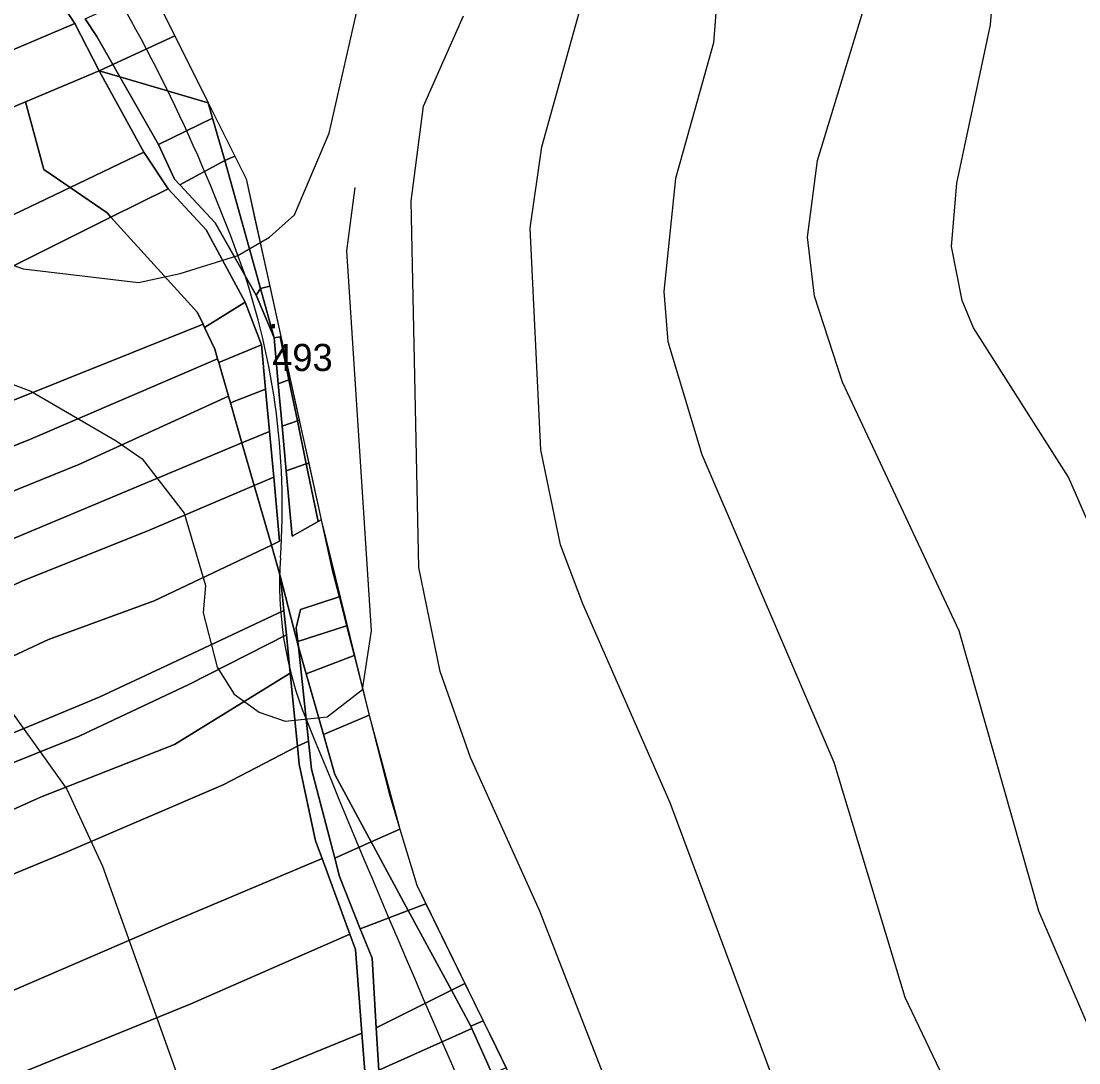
# Model space of a CAD drawing. Extents: x -510989 to -501240, y -1184665 to -1176098.
# Drawn here: x -508784.4 to -508550.7, y -1178433.5 to -1178203.2 of the extents above; entities that cross this region are included whole.
import ezdxf

# ---------------------------------------------------------------- set-up
doc = ezdxf.new("R2010")
doc.units = 0
for name, color, linetype in [('lesni_pozemek', 7, 'Continuous'), ('NAVRH_rozvodnice', 7, 'Continuous'), ('ostatni_plocha_x_ostatni_komunikace', 7, 'Continuous'), ('popis', 7, 'Continuous'), ('STAV_povodi', 7, 'Continuous'), ('vrstevnice_01', 7, 'Continuous'), ('vrstevnice_02', 7, 'Continuous'), ('vrstevnice_03', 7, 'Continuous'), ('vrstevnice_05', 7, 'Continuous')]:
    doc.layers.add(name, color=color, linetype=linetype)

msp = doc.modelspace()

# ---------------------------------------------------------------- linework, layer by layer
at = {"layer": 'lesni_pozemek'}
for points in [[(-508777.99, -1178195.49), (-508772.55, -1178203.73), (-508838.23, -1178231.57), (-508884.75, -1178253), (-508953.05, -1178277.16), (-509050.58, -1178294.14), (-509059.29, -1178296.88), (-509059.45, -1178296.24), (-509062.27, -1178286.29), (-509027.9, -1178278.98), (-508999.14, -1178275.07), (-508967.76, -1178272.03), (-508918.57, -1178254.84), (-508891.42, -1178245.36), (-508851.14, -1178228.42), (-508821.28, -1178214.05)], [(-508755.68, -1178195.97), (-508750.46, -1178206.45), (-508764.17, -1178212.78), (-508767.7, -1178206.6), (-508770.26, -1178202.68)], [(-508772.55, -1178203.73), (-508767.15, -1178214.16), (-508783.43, -1178221.05), (-508871.21, -1178258.2), (-508914.85, -1178273.86), (-508946.57, -1178283.04), (-508988.29, -1178290.78), (-509031.69, -1178298.84), (-509057.39, -1178304.47), (-509059.29, -1178296.88), (-509050.58, -1178294.14), (-508953.05, -1178277.16), (-508884.75, -1178253), (-508838.23, -1178231.57)], [(-508750.46, -1178206.45), (-508743.07, -1178221.26), (-508762.63, -1178215.49), (-508764.17, -1178212.78)], [(-508764.17, -1178212.78), (-508762.63, -1178215.49), (-508767.15, -1178214.16)], [(-508783.43, -1178221.05), (-508779.37, -1178236.01), (-508773.6, -1178239.98), (-508821.32, -1178262.85), (-508858.28, -1178279.47), (-508881.49, -1178287.62), (-508945.21, -1178303.42), (-509002.39, -1178313.91), (-509020.37, -1178318.83), (-509043.99, -1178323.61), (-509058.53, -1178325.5), (-509056.04, -1178309.84), (-509057.39, -1178304.47), (-509031.69, -1178298.84), (-508988.29, -1178290.78), (-508946.57, -1178283.04), (-508914.85, -1178273.86), (-508871.21, -1178258.2)], [(-508743.07, -1178221.26), (-508737.21, -1178233.03), (-508739.37, -1178234.04), (-508742.1, -1178224.62)], [(-508739.37, -1178234.04), (-508737.21, -1178233.03), (-508734.7, -1178238.07), (-508732.75, -1178246.95), (-508729.49, -1178261.77), (-508731.53, -1178262.3)], [(-508773.6, -1178239.98), (-508765.44, -1178245.61), (-508764.57, -1178246.57), (-508798.86, -1178263.61), (-508835, -1178280.23), (-508860.17, -1178290.07), (-508893.18, -1178300.53), (-508943.16, -1178312.69), (-508979.87, -1178317.76), (-509046.66, -1178335.6), (-509062.28, -1178338.69), (-509062.84, -1178335), (-509058.53, -1178325.5), (-509043.99, -1178323.61), (-509020.37, -1178318.83), (-509002.39, -1178313.91), (-508945.21, -1178303.42), (-508881.49, -1178287.62), (-508858.28, -1178279.47), (-508821.32, -1178262.85)], [(-508798.86, -1178263.61), (-508764.57, -1178246.57), (-508745.42, -1178267.6), (-508744.19, -1178270.21), (-508791.52, -1178289.12), (-508875.18, -1178324.32), (-508938.86, -1178340.7), (-508978.78, -1178349.2), (-509005.02, -1178356.32), (-509040.61, -1178363.65), (-509058.11, -1178366.33), (-509062.28, -1178338.69), (-509046.66, -1178335.6), (-508979.87, -1178317.76), (-508943.16, -1178312.69), (-508893.18, -1178300.53), (-508860.17, -1178290.07), (-508835, -1178280.23)], [(-508729.49, -1178261.77), (-508727.03, -1178272.94), (-508727.19, -1178272.97), (-508728.51, -1178273.19), (-508731.53, -1178262.3)], [(-508743.87, -1178270.92), (-508741.6, -1178275.75), (-508740.99, -1178277.87), (-508782.37, -1178295.66), (-508816.43, -1178309.3), (-508864.69, -1178329.17), (-508910.76, -1178341.36), (-508974.17, -1178356.18), (-509043.31, -1178372.33), (-509059.14, -1178374.83), (-509058.11, -1178366.33), (-509040.61, -1178363.65), (-509005.02, -1178356.32), (-508978.78, -1178349.2), (-508938.86, -1178340.7), (-508875.18, -1178324.32), (-508791.52, -1178289.12), (-508744.19, -1178270.21)], [(-508727.03, -1178272.94), (-508724.94, -1178282.42), (-508725.23, -1178282.52), (-508727.19, -1178272.97)], [(-508740.76, -1178278.66), (-508738.61, -1178286.1), (-508771.66, -1178301.25), (-508819.7, -1178320.69), (-508853.83, -1178336.57), (-508882.04, -1178346.73), (-508913.45, -1178355.35), (-508951.19, -1178362.94), (-508971.5, -1178365.74), (-509001.91, -1178373.47), (-509033.56, -1178377.17), (-509049.26, -1178380.38), (-509059.92, -1178381.23), (-509059.14, -1178374.83), (-509043.31, -1178372.33), (-508974.17, -1178356.18), (-508910.76, -1178341.36), (-508864.69, -1178329.17), (-508816.43, -1178309.3), (-508782.37, -1178295.66), (-508740.99, -1178277.87)], [(-508724.94, -1178282.42), (-508722.97, -1178291.41), (-508723.37, -1178291.55), (-508725.23, -1178282.52)], [(-508738.18, -1178287.61), (-508735.63, -1178296.46), (-508791.23, -1178319.73), (-508817.26, -1178331.94), (-508839.41, -1178342.33), (-508862.54, -1178350.28), (-508881.76, -1178358.02), (-508955.49, -1178374.67), (-509000.69, -1178383.12), (-509045.23, -1178389.23), (-509060.85, -1178388.97), (-509059.92, -1178381.23), (-509049.26, -1178380.38), (-509033.56, -1178377.17), (-509001.91, -1178373.47), (-508971.5, -1178365.74), (-508951.19, -1178362.94), (-508913.45, -1178355.35), (-508882.04, -1178346.73), (-508853.83, -1178336.57), (-508819.7, -1178320.69), (-508771.66, -1178301.25), (-508738.61, -1178286.1)], [(-508722.97, -1178291.41), (-508720.87, -1178300.93), (-508721.4, -1178301.11), (-508723.37, -1178291.55)], [(-508732.92, -1178305.87), (-508755.92, -1178315.67), (-508784.42, -1178327.06), (-508810.45, -1178339.48), (-508849.72, -1178356.89), (-508868, -1178363.72), (-508908.21, -1178373.54), (-508948.46, -1178382.23), (-508981.66, -1178388.85), (-509046.28, -1178398.83), (-509062.05, -1178398.83), (-509060.85, -1178388.97), (-509045.23, -1178389.23), (-509000.69, -1178383.12), (-508955.49, -1178374.67), (-508881.76, -1178358.02), (-508862.54, -1178350.28), (-508839.41, -1178342.33), (-508817.26, -1178331.94), (-508791.23, -1178319.73), (-508735.63, -1178296.46)], [(-508720.87, -1178300.93), (-508718.12, -1178313.45), (-508718.79, -1178313.83), (-508721.4, -1178301.11)], [(-508755.92, -1178315.67), (-508732.92, -1178305.87), (-508729.12, -1178319.04), (-508755.03, -1178331.34), (-508778.41, -1178339.94), (-508831.83, -1178364.87), (-508863.49, -1178376.45), (-508907.87, -1178387.69), (-508917.96, -1178389.25), (-508953.22, -1178398.49), (-509002.93, -1178408.45), (-509047.24, -1178415.08), (-509063.33, -1178416.78), (-509063.3, -1178415.83), (-509062.05, -1178398.83), (-509046.28, -1178398.83), (-508981.66, -1178388.85), (-508948.46, -1178382.23), (-508908.21, -1178373.54), (-508868, -1178363.72), (-508849.72, -1178356.89), (-508810.45, -1178339.48), (-508784.42, -1178327.06)], [(-508727.08, -1178326.12), (-508726.34, -1178333.53), (-508746.52, -1178342.99), (-508767.15, -1178352.66), (-508835.76, -1178381.15), (-508860.28, -1178392.26), (-508914.71, -1178412.6), (-508954.71, -1178413.25), (-508985.42, -1178417.62), (-509050.17, -1178430.04), (-509063.87, -1178434.51), (-509063.33, -1178416.78), (-509047.24, -1178415.08), (-509002.93, -1178408.45), (-508953.22, -1178398.49), (-508917.96, -1178389.25), (-508907.87, -1178387.69), (-508863.49, -1178376.45), (-508831.83, -1178364.87), (-508778.41, -1178339.94), (-508755.03, -1178331.34), (-508729.12, -1178319.04)], [(-508726.34, -1178333.53), (-508727.08, -1178326.12), (-508723.13, -1178341.56), (-508720.93, -1178362.42), (-508723.35, -1178363.5), (-508724.96, -1178347.33), (-508725.81, -1178338.87)], [(-508725.81, -1178338.87), (-508747.38, -1178349.86), (-508771.63, -1178361.32), (-508829.64, -1178384.55), (-508872.53, -1178403.38), (-508910.67, -1178417.59), (-508947.16, -1178423.75), (-508989.77, -1178425.71), (-509042.9, -1178437.31), (-509063.9, -1178444.27), (-509063.87, -1178434.51), (-509050.17, -1178430.04), (-508985.42, -1178417.62), (-508954.71, -1178413.25), (-508914.71, -1178412.6), (-508860.28, -1178392.26), (-508835.76, -1178381.15), (-508767.15, -1178352.66), (-508746.52, -1178342.99), (-508726.34, -1178333.53)], [(-508724.96, -1178347.33), (-508750.56, -1178363.13), (-508780.12, -1178374.78), (-508825.23, -1178395.14), (-508865.91, -1178412.19), (-508905.35, -1178425.13), (-508949.3, -1178431.48), (-508993.44, -1178433.03), (-509045.63, -1178447.9), (-509063.93, -1178453.51), (-509063.9, -1178444.27), (-509042.9, -1178437.31), (-508989.77, -1178425.71), (-508947.16, -1178423.75), (-508910.67, -1178417.59), (-508872.53, -1178403.38), (-508829.64, -1178384.55), (-508771.63, -1178361.32), (-508747.38, -1178349.86), (-508725.81, -1178338.87)], [(-508721.45, -1178347.48), (-508717.62, -1178360.94), (-508715.11, -1178369.77), (-508707.49, -1178383.87), (-508707.05, -1178384.68), (-508715.12, -1178388.28), (-508720.28, -1178368.57), (-508720.93, -1178362.42), (-508723.13, -1178341.56)], [(-508724.96, -1178347.33), (-508723.35, -1178363.5), (-508739.8, -1178372.05), (-508775.1, -1178387.24), (-508823.72, -1178407.29), (-508879.66, -1178426.71), (-508899.31, -1178435.13), (-508929.85, -1178441.05), (-508980.55, -1178449.64), (-509041.66, -1178459.27), (-509063.96, -1178464.29), (-509063.93, -1178453.51), (-509045.63, -1178447.9), (-508993.44, -1178433.03), (-508949.3, -1178431.48), (-508905.35, -1178425.13), (-508865.91, -1178412.19), (-508825.23, -1178395.14), (-508780.12, -1178374.78), (-508750.56, -1178363.13)], [(-508707.05, -1178384.68), (-508698.87, -1178399.82), (-508709.48, -1178403.85), (-508714.06, -1178392.34), (-508715.12, -1178388.28)], [(-508717.91, -1178388.34), (-508711.8, -1178405.03), (-508747.07, -1178420.57), (-508786.54, -1178436.62), (-508818.83, -1178450.27), (-508851.86, -1178462.49), (-508883.28, -1178472.19), (-508975.6, -1178490), (-509034.85, -1178494.89), (-509057.51, -1178500.36), (-509064.65, -1178485.43), (-509046.4, -1178480), (-509012.39, -1178474.7), (-508976.98, -1178470.38), (-508966.94, -1178466.65), (-508943.87, -1178465.37), (-508896.48, -1178453.98), (-508862.6, -1178446.85), (-508822.14, -1178433.03), (-508752.43, -1178402.95)], [(-508698.87, -1178399.82), (-508689.32, -1178417.48), (-508705.93, -1178425.75), (-508706.87, -1178410.39), (-508709.48, -1178403.85)], [(-508710.55, -1178408.46), (-508709.09, -1178426.97), (-508754.59, -1178445.55), (-508797.64, -1178463.43), (-508822.28, -1178473.66), (-508848.44, -1178483.7), (-508884.95, -1178494.03), (-508941.04, -1178504.33), (-509000.63, -1178511.98), (-509039.44, -1178518.8), (-509053.47, -1178520.38), (-509067.62, -1178519.38), (-509060.62, -1178515.98), (-509057.51, -1178500.36), (-509034.85, -1178494.89), (-508975.6, -1178490), (-508883.28, -1178472.19), (-508851.86, -1178462.49), (-508818.83, -1178450.27), (-508786.54, -1178436.62), (-508747.07, -1178420.57), (-508711.8, -1178405.03)], [(-508685.04, -1178425.39), (-508684.8, -1178425.93), (-508705.35, -1178435.11), (-508705.93, -1178425.75), (-508689.32, -1178417.48)], [(-508705.35, -1178435.11), (-508684.8, -1178425.93), (-508680.34, -1178435.97), (-508704.65, -1178446.59)], [(-508708.36, -1178436.29), (-508792.21, -1178470.5), (-508842.92, -1178490.3), (-508874.96, -1178500.15), (-508938.58, -1178513.29), (-509067.91, -1178531.72), (-509067.62, -1178519.38), (-509053.47, -1178520.38), (-509039.44, -1178518.8), (-509000.63, -1178511.98), (-508941.04, -1178504.33), (-508884.95, -1178494.03), (-508848.44, -1178483.7), (-508822.28, -1178473.66), (-508797.64, -1178463.43), (-508754.59, -1178445.55), (-508709.09, -1178426.97)]]:
    msp.add_lwpolyline(points, close=True, dxfattribs=at)
msp.add_lwpolyline([(-508823.72, -1178407.29), (-508775.1, -1178387.24), (-508739.8, -1178372.05), (-508723.35, -1178363.5), (-508722.96, -1178367.46), (-508719.35, -1178384.42), (-508717.91, -1178388.34), (-508752.43, -1178402.95), (-508822.14, -1178433.03)], dxfattribs=at)
at = {"layer": 'NAVRH_rozvodnice'}
for centre, radius, start, end in [((-509084.94, -1178382.31), 370.97, 20.0715, 31.86), ((-508888.09, -1178310.39), 161.39, 355.9173, 20.0715), ((-508647.76, -1178327.54), 79.55, 175.9173, 202.1238), ((-505802.14, -1177170.68), 3151.33, 202.12385, 204.91)]:
    msp.add_arc(centre, radius, start, end, dxfattribs=at)
at = {"layer": 'ostatni_plocha_x_ostatni_komunikace'}
for points in [[(-508770.26, -1178202.68), (-508767.7, -1178206.6), (-508764.17, -1178212.78), (-508767.15, -1178214.16), (-508772.55, -1178203.73), (-508777.99, -1178195.49)], [(-508708.36, -1178436.29), (-508709.09, -1178426.97), (-508710.55, -1178408.46), (-508711.8, -1178405.03), (-508717.91, -1178388.34), (-508719.35, -1178384.42), (-508722.96, -1178367.46), (-508723.35, -1178363.5), (-508720.93, -1178362.42), (-508720.28, -1178368.57), (-508715.12, -1178388.28), (-508714.06, -1178392.34), (-508709.48, -1178403.85), (-508706.87, -1178410.39), (-508705.93, -1178425.75), (-508705.35, -1178435.11)]]:
    msp.add_lwpolyline(points, dxfattribs=at)
for points in [[(-508783.43, -1178221.05), (-508767.15, -1178214.16), (-508757.31, -1178232.17), (-508773.6, -1178239.98), (-508779.37, -1178236.01)], [(-508762.63, -1178215.49), (-508754.09, -1178230.47), (-508750.55, -1178238.14), (-508749.36, -1178239.42), (-508741.57, -1178247.81), (-508732.5, -1178263.77), (-508728.51, -1178273.19), (-508727.59, -1178283.37), (-508726.73, -1178292.77), (-508725.84, -1178302.63), (-508724.52, -1178317.09), (-508718.79, -1178313.83), (-508718.12, -1178313.45), (-508715.73, -1178324.31), (-508714.16, -1178330.47), (-508722.68, -1178333.31), (-508723.61, -1178337.33), (-508723.27, -1178340.34), (-508723.13, -1178341.56), (-508727.08, -1178326.12), (-508729.12, -1178319.04), (-508727.29, -1178318.17), (-508728.59, -1178304.03), (-508729.52, -1178293.9), (-508730.39, -1178284.56), (-508731.29, -1178274.75), (-508734.93, -1178265.33), (-508743.56, -1178249.34), (-508751.9, -1178240.27), (-508757.31, -1178232.17), (-508767.15, -1178214.16)], [(-508743.07, -1178221.26), (-508742.1, -1178224.62), (-508754.09, -1178230.47), (-508762.63, -1178215.49)], [(-508754.09, -1178230.47), (-508742.1, -1178224.62), (-508739.37, -1178234.04), (-508749.36, -1178239.42), (-508750.55, -1178238.14)], [(-508757.31, -1178232.17), (-508751.9, -1178240.27), (-508764.57, -1178246.57), (-508765.44, -1178245.61), (-508773.6, -1178239.98)], [(-508749.36, -1178239.42), (-508739.37, -1178234.04), (-508731.53, -1178262.3), (-508732.5, -1178263.77), (-508741.57, -1178247.81)], [(-508764.57, -1178246.57), (-508751.9, -1178240.27), (-508743.56, -1178249.34), (-508734.93, -1178265.33), (-508743.87, -1178270.92), (-508744.19, -1178270.21), (-508745.42, -1178267.6)], [(-508731.53, -1178262.3), (-508728.51, -1178273.19), (-508732.5, -1178263.77)], [(-508734.93, -1178265.33), (-508731.29, -1178274.75), (-508740.76, -1178278.66), (-508740.99, -1178277.87), (-508741.6, -1178275.75), (-508743.87, -1178270.92)], [(-508731.29, -1178274.75), (-508730.39, -1178284.56), (-508738.18, -1178287.61), (-508738.61, -1178286.1), (-508740.76, -1178278.66)], [(-508727.19, -1178272.97), (-508725.23, -1178282.52), (-508727.59, -1178283.37), (-508728.51, -1178273.19)], [(-508725.23, -1178282.52), (-508723.37, -1178291.55), (-508726.73, -1178292.77), (-508727.59, -1178283.37)], [(-508730.39, -1178284.56), (-508729.52, -1178293.9), (-508735.63, -1178296.46), (-508738.18, -1178287.61)], [(-508723.37, -1178291.55), (-508721.4, -1178301.11), (-508725.84, -1178302.63), (-508726.73, -1178292.77)], [(-508729.52, -1178293.9), (-508728.59, -1178304.03), (-508732.92, -1178305.87), (-508735.63, -1178296.46)], [(-508721.4, -1178301.11), (-508718.79, -1178313.83), (-508724.52, -1178317.09), (-508725.84, -1178302.63)], [(-508732.92, -1178305.87), (-508728.59, -1178304.03), (-508727.29, -1178318.17), (-508729.12, -1178319.04)], [(-508722.68, -1178333.31), (-508714.16, -1178330.47), (-508712.53, -1178336.86), (-508723.27, -1178340.34), (-508723.61, -1178337.33)], [(-508723.27, -1178340.34), (-508712.53, -1178336.86), (-508710.84, -1178343.48), (-508721.45, -1178347.48), (-508723.13, -1178341.56)], [(-508710.84, -1178343.48), (-508707.47, -1178356.67), (-508717.62, -1178360.94), (-508721.45, -1178347.48)], [(-508707.47, -1178356.67), (-508703.05, -1178374), (-508700.69, -1178381.85), (-508707.05, -1178384.68), (-508707.49, -1178383.87), (-508715.11, -1178369.77), (-508717.62, -1178360.94)], [(-508700.69, -1178381.85), (-508696.96, -1178394.26), (-508694.97, -1178398.34), (-508698.87, -1178399.82), (-508707.05, -1178384.68)], [(-508694.97, -1178398.34), (-508686.34, -1178416), (-508689.32, -1178417.48), (-508698.87, -1178399.82)], [(-508686.34, -1178416), (-508682.33, -1178424.2), (-508685.04, -1178425.39), (-508689.32, -1178417.48)], [(-508685.04, -1178425.39), (-508682.33, -1178424.2), (-508679.39, -1178430.22), (-508677.24, -1178434.62), (-508680.34, -1178435.97), (-508684.8, -1178425.93)]]:
    msp.add_lwpolyline(points, close=True, dxfattribs=at)
at = {"layer": 'popis'}
msp.add_lwpolyline([(-508753.07, -1178201.21), (-508743.07, -1178221.26), (-508734.7, -1178238.07), (-508727.03, -1178272.94), (-508718.12, -1178313.45), (-508707.47, -1178356.67), (-508700.69, -1178381.85), (-508696.96, -1178394.26), (-508690.66, -1178407.17), (-508682.33, -1178424.2), (-508676.78, -1178435.56), (-508662.37, -1178471.65), (-508658.89, -1178494.32), (-508659.8, -1178516.33), (-508660.6, -1178534.84), (-508663.81, -1178567.56), (-508660.1, -1178597.59), (-508659.34, -1178646.08), (-508656.21, -1178674.95)], dxfattribs=at)
at = {"layer": 'STAV_povodi'}
for centre, radius, start, end in [((-509084.94, -1178382.31), 370.97, 20.0715, 31.86), ((-508888.09, -1178310.39), 161.39, 355.9173, 20.0715), ((-508647.76, -1178327.54), 79.55, 175.9173, 202.1238), ((-505802.14, -1177170.68), 3151.33, 202.12385, 204.91)]:
    msp.add_arc(centre, radius, start, end, dxfattribs=at)
at = {"layer": 'vrstevnice_01'}
for points in [[(-508527.81, -1177999), (-508567.09, -1178022), (-508578.41, -1178031), (-508589, -1178046), (-508605.59, -1178073), (-508634.09, -1178106), (-508642.31, -1178121), (-508644.31, -1178127), (-508644.5, -1178133), (-508630.69, -1178181), (-508630, -1178190), (-508631.41, -1178208), (-508639.81, -1178238), (-508642.41, -1178263), (-508641.5, -1178274), (-508634, -1178299), (-508604.81, -1178367), (-508589.09, -1178419), (-508579.09, -1178440), (-508559.5, -1178470), (-508529.19, -1178509)], [(-508535.91, -1178343), (-508552.91, -1178304), (-508573.91, -1178271), (-508576.41, -1178265), (-508578.81, -1178253), (-508577.59, -1178239), (-508570.19, -1178204), (-508568.69, -1178186), (-508571.5, -1178164), (-508579.59, -1178137), (-508578.09, -1178124), (-508574.41, -1178115), (-508534.09, -1178069)], [(-508790.81, -1178350), (-508774.31, -1178373), (-508766.41, -1178390), (-508749.31, -1178438), (-508739.69, -1178456), (-508732.5, -1178465), (-508721.41, -1178472), (-508699.69, -1178482), (-508680.59, -1178496), (-508670.91, -1178500), (-508664.81, -1178500), (-508655.81, -1178496), (-508650.19, -1178488), (-508646.69, -1178475), (-508653.41, -1178442), (-508669.81, -1178400), (-508685.09, -1178366), (-508691.81, -1178347), (-508696.5, -1178324), (-508698.19, -1178243), (-508695.5, -1178222), (-508686.69, -1178202)]]:
    msp.add_lwpolyline(points, dxfattribs=at)
at = {"layer": 'vrstevnice_02'}
for points in [[(-508749.31, -1178259), (-508736.5, -1178255), (-508729.5, -1178251), (-508724, -1178246), (-508716.31, -1178228), (-508707.5, -1178189), (-508714.59, -1178128), (-508713.81, -1178109), (-508708.91, -1178089), (-508701.09, -1178073), (-508661.69, -1178020), (-508643.91, -1177986), (-508634.09, -1177974), (-508614, -1177959)], [(-508543.41, -1178591), (-508554, -1178558), (-508563.81, -1178539), (-508585.5, -1178505), (-508607.09, -1178467), (-508641, -1178376), (-508660.31, -1178332), (-508665.19, -1178319), (-508669.59, -1178298), (-508671.91, -1178249), (-508669.31, -1178231), (-508659.91, -1178197), (-508658.91, -1178185), (-508661.19, -1178169), (-508670.31, -1178131), (-508668.5, -1178113), (-508666.31, -1178107), (-508653.81, -1178090), (-508625.5, -1178061), (-508605.59, -1178028), (-508593.09, -1178013), (-508575.5, -1177999), (-508550.81, -1177986), (-508544.91, -1177981)], [(-508546.19, -1178431), (-508559.5, -1178400), (-508577.09, -1178338), (-508602.91, -1178283), (-508609.09, -1178264), (-508610.59, -1178251), (-508608.41, -1178234), (-508596.59, -1178195), (-508596.41, -1178180), (-508613, -1178128), (-508610.09, -1178118), (-508607.19, -1178114), (-508581.31, -1178083), (-508568.81, -1178062), (-508560.09, -1178050), (-508549.19, -1178040)], [(-509225.19, -1178264), (-509203.41, -1178232), (-509186.81, -1178200), (-509169.41, -1178162), (-509160.41, -1178139), (-509151.31, -1178121), (-509138.69, -1178100), (-509125.09, -1178086), (-509112.91, -1178079), (-509100.5, -1178076), (-509079.5, -1178077), (-509062.5, -1178080), (-509007.81, -1178103), (-508980, -1178116), (-508958.09, -1178132), (-508895.59, -1178190), (-508870.31, -1178210), (-508846.19, -1178227), (-508821.19, -1178242), (-508800.69, -1178252), (-508784, -1178258), (-508758.5, -1178261), (-508749.31, -1178259)]]:
    msp.add_lwpolyline(points, dxfattribs=at)
at = {"layer": 'vrstevnice_03'}
msp.add_lwpolyline([(-508886.41, -1178230), (-508868.91, -1178244), (-508852.41, -1178255), (-508827.31, -1178268), (-508782.31, -1178285), (-508763.41, -1178296), (-508757.69, -1178300), (-508748.41, -1178312), (-508743.69, -1178328), (-508744.19, -1178334), (-508741.09, -1178346), (-508737.31, -1178352), (-508731.81, -1178356), (-508726.09, -1178358), (-508716.81, -1178357), (-508709, -1178351), (-508707, -1178338), (-508712.41, -1178254), (-508710.59, -1178240)], dxfattribs=at)

# ---------------------------------------------------------------- texts
at = {"layer": 'vrstevnice_05'}
for s, p in [('.', (-508729.79, -1178271.13)), ('493', (-508728.94, -1178280.56))]:
    msp.add_text(s, height=6, dxfattribs=at).set_placement(p)

doc.saveas('drawing.dxf')
